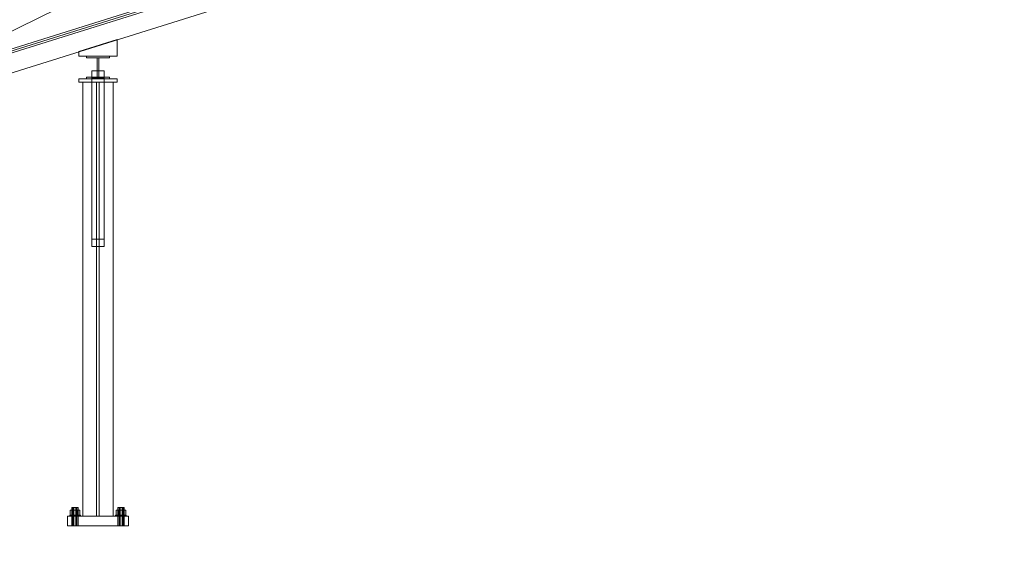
# Model space of a CAD drawing. Header units: millimetres. Extents: x -2233 to 65662, y -50530 to 6847.
# Tile 583 of 656: x 18823 to 21397, y -67 to 1323. Entities that reach past the tile are written whole.
import ezdxf

# ---------------------------------------------------------------- set-up
doc = ezdxf.new("R2010")
doc.units = ezdxf.units.MM
doc.layers.add('COTAS_P', color=1, linetype='Continuous', lineweight=0)
doc.layers.add('lateral_C02', color=7, linetype='Continuous', lineweight=0)
doc.dimstyles.new('R19_100', dxfattribs={"dimtxt": 250, "dimasz": 150, "dimexe": 150, "dimexo": 80, "dimgap": 100, "dimtad": 1, "dimtih": 1, "dimtoh": 1, "dimdsep": 46, "dimcen": 0.09, "dimadec": 0, "dimazin": 0, "dimtfac": 1, "dimtdec": 4, "dimtofl": 0, "dimtmove": 0, "dimatfit": 3, "dimfxl": 1, "dimtolj": 1, "dimtzin": 0, "dimarcsym": 0})

# ---------------------------------------------------------------- blocks, each defined once
blk = doc.blocks.new('DIM_R32_4')
at = {"layer": 'COTAS_P'}
for p, q in [((15248.4, 1279.1), (24311.8, 4109.1)), ((24311.8, 4109.1), (24155.2, 4107.3)), ((24311.8, 4109.1), (24182.1, 4021.4)), ((24580.1, 3250), (24311.8, 4109.1)), ((15248.4, 1279.1), (15378.1, 1366.8)), ((15248.4, 1279.1), (15405, 1280.8)), ((15516.6, 420), (15248.4, 1279.1))]:
    blk.add_line(p, q, dxfattribs=at)
blk.add_text('9495 P', height=250, rotation=17.3406, dxfattribs=at).set_placement((19750.3, 2789.5))
blk = doc.blocks.new('DIM_R32_26')
at = {"layer": 'COTAS_P'}
for p, q in [((112.7, 0), (112.7, -2500)), ((65298.1, 0), (65298.1, -2500)), ((112.7, -2500), (262.7, -2455)), ((65298.1, -2500), (65148.1, -2455)), ((112.7, -2500), (65298.1, -2500)), ((112.7, -2500), (262.7, -2545)), ((65298.1, -2500), (65148.1, -2545))]:
    blk.add_line(p, q, dxfattribs=at)
blk.add_text('65185.39 P', height=250, dxfattribs=at).set_placement((32705.4, -2400))

msp = doc.modelspace()

# ---------------------------------------------------------------- linework, layer by layer
at = {"layer": 'lateral_C02'}
for p, q in [((15575.415, 232.817), (24634.01, 3078.273)), ((15576.913, 228.047), (24635.508, 3073.503)), ((18263.073, 1026.328), (19351.903, 1565.354)), ((18248.967, 1063.635), (19394.427, 1421.296)), ((18263.87, 1015.907), (19409.329, 1373.569)), ((18977.212, 1239.691), (19077.212, 1270.915)), ((19077.212, 1227.691), (19077.212, 1270.915)), ((18977.212, 1239.691), (18977.212, 1227.691)), ((18977.212, 1227.691), (19077.212, 1227.691)), ((18997.51, 1222.691), (18997.51, 1227.691)), ((18997.51, 1227.691), (19057.51, 1227.691)), ((19057.51, 1222.691), (18997.51, 1222.691)), ((19025.01, 1172.691), (19025.01, 1222.691)), ((19025.01, 1222.691), (19030.01, 1222.691)), ((19030.01, 1222.691), (19030.01, 1172.691)), ((19057.51, 1227.691), (19057.51, 1222.691)), ((19011.51, 1189.357), (19043.51, 1189.357)), ((19011.51, 1170.025), (19011.51, 1189.357)), ((19011.51, 1189.357), (19011.51, 749.357)), ((19043.51, 1189.357), (19043.51, 1170.025)), ((19043.51, 749.357), (19043.51, 1189.357)), ((18977.51, 1167.691), (19077.51, 1167.691)), ((18977.51, 1167.691), (18977.51, 1159.691)), ((18977.51, 1159.691), (19077.51, 1159.691)), ((18987.51, 1159.691), (19067.51, 1159.691)), ((18987.51, 1159.691), (18987.51, 25)), ((18997.51, 1167.691), (18997.51, 1172.691)), ((18997.51, 1172.691), (19057.51, 1172.691)), ((19057.51, 1167.691), (18997.51, 1167.691)), ((19043.51, 1170.025), (19011.51, 1170.025)), ((19011.51, 730.025), (19011.51, 1170.025)), ((19024.01, 1159.691), (19031.01, 1159.691)), ((19024.01, 1159.691), (19024.01, 25)), ((19030.01, 1172.691), (19025.01, 1172.691)), ((19031.01, 25), (19031.01, 1159.691)), ((19043.51, 730.025), (19043.51, 1170.025)), ((19057.51, 1172.691), (19057.51, 1167.691)), ((19067.51, 25), (19067.51, 1159.691)), ((19077.51, 1159.691), (19077.51, 1167.691)), ((19011.51, 749.357), (19011.51, 730.025)), ((19043.51, 749.357), (19011.51, 749.357)), ((19043.51, 730.025), (19043.51, 749.357)), ((19011.51, 730.025), (19043.51, 730.025)), ((18954.575, 28), (18953.51, 28)), ((18953.51, 25), (18953.51, 28)), ((18957.61, 28), (18954.575, 28)), ((18954.575, 25), (18954.575, 28)), ((18961.11, 40.8), (18954.71, 40.8)), ((18954.71, 28), (18954.71, 40.8)), ((18961.11, 28), (18954.71, 28)), ((18962.152, 28), (18957.61, 28)), ((18957.61, 25), (18957.61, 28)), ((18960.581, 48), (18959.51, 48)), ((18959.51, 0), (18959.51, 48)), ((18963.51, 48), (18960.581, 48)), ((18960.581, 0), (18960.581, 48)), ((18973.91, 40.8), (18961.11, 40.8)), ((18961.11, 28), (18961.11, 40.8)), ((18973.91, 28), (18961.11, 28)), ((18967.51, 28), (18962.152, 28)), ((18962.152, 25), (18962.152, 28)), ((18967.51, 48), (18963.51, 48)), ((18963.51, 0), (18963.51, 48)), ((18971.51, 48), (18967.51, 48)), ((18967.51, 0), (18967.51, 48)), ((18972.867, 28), (18967.51, 28)), ((18967.51, 25), (18967.51, 28)), ((18974.438, 48), (18971.51, 48)), ((18971.51, 0), (18971.51, 48)), ((18977.409, 28), (18972.867, 28)), ((18972.867, 25), (18972.867, 28)), ((18980.31, 40.8), (18973.91, 40.8)), ((18973.91, 28), (18973.91, 40.8)), ((18973.91, 28), (18980.31, 28)), ((18975.51, 48), (18974.438, 48)), ((18974.438, 0), (18974.438, 48)), ((18975.51, 48), (18975.51, 0)), ((18980.444, 28), (18977.409, 28)), ((18977.409, 25), (18977.409, 28)), ((18980.31, 40.8), (18980.31, 28)), ((18981.51, 28), (18980.444, 28)), ((18980.444, 25), (18980.444, 28)), ((18981.51, 28), (18981.51, 25)), ((19074.575, 28), (19073.51, 28)), ((19073.51, 25), (19073.51, 28)), ((19077.61, 28), (19074.575, 28)), ((19074.575, 25), (19074.575, 28)), ((19081.11, 40.8), (19074.71, 40.8)), ((19074.71, 28), (19074.71, 40.8)), ((19081.11, 28), (19074.71, 28)), ((19082.152, 28), (19077.61, 28)), ((19077.61, 25), (19077.61, 28)), ((19080.581, 48), (19079.51, 48)), ((19079.51, 0), (19079.51, 48)), ((19083.51, 48), (19080.581, 48)), ((19080.581, 0), (19080.581, 48)), ((19093.91, 40.8), (19081.11, 40.8)), ((19081.11, 28), (19081.11, 40.8)), ((19093.91, 28), (19081.11, 28)), ((19087.51, 28), (19082.152, 28)), ((19082.152, 25), (19082.152, 28)), ((19087.51, 48), (19083.51, 48)), ((19083.51, 0), (19083.51, 48)), ((19091.51, 48), (19087.51, 48)), ((19087.51, 0), (19087.51, 48)), ((19092.867, 28), (19087.51, 28)), ((19087.51, 25), (19087.51, 28)), ((19094.438, 48), (19091.51, 48)), ((19091.51, 0), (19091.51, 48)), ((19097.409, 28), (19092.867, 28)), ((19092.867, 25), (19092.867, 28)), ((19100.31, 40.8), (19093.91, 40.8)), ((19093.91, 28), (19093.91, 40.8)), ((19093.91, 28), (19100.31, 28)), ((19095.51, 48), (19094.438, 48)), ((19094.438, 0), (19094.438, 48)), ((19095.51, 48), (19095.51, 0)), ((19100.444, 28), (19097.409, 28)), ((19097.409, 25), (19097.409, 28)), ((19100.31, 40.8), (19100.31, 28)), ((19101.51, 28), (19100.444, 28)), ((19100.444, 25), (19100.444, 28)), ((19101.51, 28), (19101.51, 25)), ((18947.51, 25), (19107.51, 25)), ((18947.51, 25), (18947.51, 0)), ((18947.51, 0), (19107.51, 0)), ((18954.575, 25), (18953.51, 25)), ((18957.61, 25), (18954.575, 25)), ((18962.152, 25), (18957.61, 25)), ((18960.581, 0), (18959.51, 0)), ((18963.51, 0), (18960.581, 0)), ((18967.51, 25), (18962.152, 25)), ((18967.51, 0), (18963.51, 0)), ((18972.867, 25), (18967.51, 25)), ((18971.51, 0), (18967.51, 0)), ((18974.438, 0), (18971.51, 0)), ((18977.409, 25), (18972.867, 25)), ((18974.438, 0), (18975.51, 0)), ((18980.444, 25), (18977.409, 25)), ((18980.444, 25), (18981.51, 25)), ((18987.51, 25), (19067.51, 25)), ((19024.01, 25), (19031.01, 25)), ((19074.575, 25), (19073.51, 25)), ((19077.61, 25), (19074.575, 25)), ((19082.152, 25), (19077.61, 25)), ((19080.581, 0), (19079.51, 0)), ((19083.51, 0), (19080.581, 0)), ((19087.51, 25), (19082.152, 25)), ((19087.51, 0), (19083.51, 0)), ((19092.867, 25), (19087.51, 25)), ((19091.51, 0), (19087.51, 0)), ((19094.438, 0), (19091.51, 0)), ((19097.409, 25), (19092.867, 25)), ((19094.438, 0), (19095.51, 0)), ((19100.444, 25), (19097.409, 25)), ((19100.444, 25), (19101.51, 25)), ((19107.51, 0), (19107.51, 25))]:
    msp.add_line(p, q, dxfattribs=at)

# ---------------------------------------------------------------- dimensions: what is measured, and where the dimension line sits
at = {"layer": 'COTAS_P'}
for p1, p2, distance, picture, middle in [((15516.618, 420), (24580.067, 3250), 900, 'DIM_R32_4', (19780.096, 2694.095)), ((112.7, 0), (65298.0949, 0), -2500, 'DIM_R32_26', (32705.3975, -2500))]:
    dim = msp.add_aligned_dim(p1=p1, p2=p2, distance=distance, text='<> P', dimstyle='R19_100', dxfattribs=at)
    dim.commit()
    dim.dimension.update_dxf_attribs({"geometry": picture, "text_midpoint": middle})

doc.saveas('drawing.dxf')
